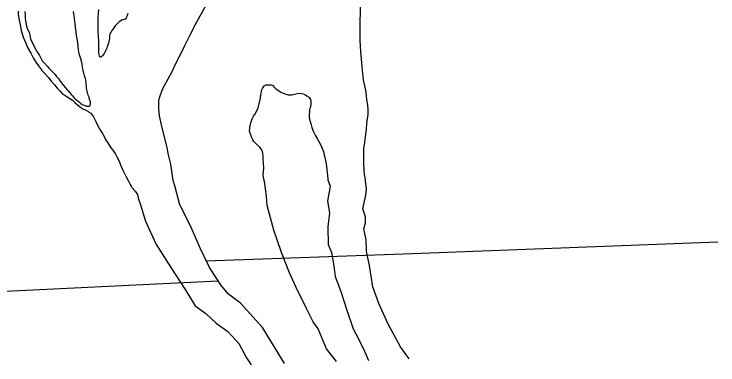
# Model space of a CAD drawing. Extents: x -939622 to -934222, y 1383701 to 1385301.
# Drawn here: x -935854.11 to -935828.95, y 1383822.33 to 1383834.86 of the extents above; entities that cross this region are included whole.
import ezdxf

# ---------------------------------------------------------------- set-up
doc = ezdxf.new("R2010")
doc.units = 0
for name, color, linetype in [('Level 1', 7, 'Continuous'), ('Level 2', 7, 'Continuous'), ('Level 9', 7, 'Continuous')]:
    doc.layers.add(name, color=color, linetype=linetype)

msp = doc.modelspace()

# ---------------------------------------------------------------- linework, layer by layer
at = {"layer": 'Level 1'}
for points in [[(-935848.184, 1383828.048), (-935848.371, 1383828.724), (-935848.426, 1383828.92), (-935848.508, 1383829.506), (-935848.59, 1383829.833), (-935848.657, 1383830.137), (-935848.781, 1383830.654), (-935848.839, 1383830.901), (-935848.909, 1383831.231), (-935848.943, 1383831.475), (-935848.934, 1383831.763), (-935848.917, 1383831.869), (-935848.812, 1383832.173), (-935848.732, 1383832.308), (-935848.469, 1383832.787), (-935848.314, 1383833.118), (-935848.147, 1383833.434), (-935848.004, 1383833.738), (-935847.813, 1383834.12), (-935847.58, 1383834.581), (-935846.601, 1383836.345)], [(-935847.453, 1383826.477), (-935847.82, 1383827.319), (-935848.184, 1383828.048)], [(-935847.248, 1383826.052), (-935839.865, 1383826.317), (-935828.95, 1383826.733)], [(-935844.451, 1383822.38), (-935844.811, 1383822.987), (-935845.23, 1383823.665), (-935846.021, 1383824.533), (-935846.444, 1383824.865), (-935846.701, 1383825.159), (-935847.13, 1383825.807), (-935847.453, 1383826.477)]]:
    msp.add_lwpolyline(points, dxfattribs=at)
at = {"layer": 'Level 2'}
msp.add_lwpolyline([(-935859.277, 1383824.882), (-935855.409, 1383824.915), (-935846.819, 1383825.337)], dxfattribs=at)
at = {"layer": 'Level 9'}
for points in [[(-935841.566, 1383829.029), (-935841.581, 1383829.134), (-935841.603, 1383829.309), (-935841.615, 1383829.51), (-935841.607, 1383829.805), (-935841.608, 1383830.084), (-935841.578, 1383830.265), (-935841.572, 1383830.289), (-935841.543, 1383830.569), (-935841.517, 1383830.746), (-935841.499, 1383830.936), (-935841.487, 1383831.047), (-935841.452, 1383831.27), (-935841.449, 1383831.45), (-935841.468, 1383831.609), (-935841.504, 1383831.805), (-935841.517, 1383831.931), (-935841.529, 1383832.084), (-935841.551, 1383832.193), (-935841.617, 1383832.514), (-935841.645, 1383832.752), (-935841.673, 1383832.986), (-935841.697, 1383833.251), (-935841.719, 1383833.518), (-935841.726, 1383833.708), (-935841.735, 1383833.915), (-935841.736, 1383834.102), (-935841.739, 1383834.3), (-935841.737, 1383834.583), (-935841.737, 1383834.679), (-935841.732, 1383834.848), (-935841.733, 1383835.103)], [(-935853.971, 1383834.96), (-935853.961, 1383834.854), (-935853.946, 1383834.695)], [(-935853.731, 1383834.945), (-935853.718, 1383834.819), (-935853.712, 1383834.701), (-935853.675, 1383834.47), (-935853.642, 1383834.35), (-935853.578, 1383834.199), (-935853.548, 1383834.103), (-935853.521, 1383833.98), (-935853.5, 1383833.911), (-935853.445, 1383833.806), (-935853.4, 1383833.701), (-935853.322, 1383833.574), (-935853.271, 1383833.487), (-935853.21, 1383833.379), (-935853.15, 1383833.265), (-935853.108, 1383833.184), (-935853.024, 1383833.106), (-935852.936, 1383832.995), (-935852.864, 1383832.917), (-935852.75, 1383832.812), (-935852.647, 1383832.701), (-935852.593, 1383832.632), (-935852.527, 1383832.557), (-935852.461, 1383832.46), (-935852.398, 1383832.373), (-935852.286, 1383832.235), (-935852.208, 1383832.145), (-935852.166, 1383832.103), (-935852.118, 1383832.049)], [(-935851.722, 1383833.265), (-935851.786, 1383833.439), (-935851.807, 1383833.58), (-935851.832, 1383833.839), (-935851.883, 1383834.106), (-935851.917, 1383834.401), (-935851.945, 1383834.603), (-935851.963, 1383834.798), (-935851.991, 1383834.945)], [(-935850.041, 1383834.874), (-935850.077, 1383834.772), (-935850.103, 1383834.72), (-935850.121, 1383834.693), (-935850.142, 1383834.678), (-935850.265, 1383834.636), (-935850.358, 1383834.585), (-935850.433, 1383834.512), (-935850.499, 1383834.434), (-935850.573, 1383834.335), (-935850.618, 1383834.274), (-935850.657, 1383834.202), (-935850.684, 1383834.148), (-935850.687, 1383834.136), (-935850.699, 1383834.091), (-935850.698, 1383834.043), (-935850.704, 1383833.982), (-935850.725, 1383833.88), (-935850.728, 1383833.859), (-935850.758, 1383833.757), (-935850.784, 1383833.694), (-935850.802, 1383833.645), (-935850.844, 1383833.543), (-935850.871, 1383833.498), (-935850.895, 1383833.453), (-935850.934, 1383833.399), (-935850.955, 1383833.371), (-935850.972, 1383833.35), (-935851.002, 1383833.329), (-935851.011, 1383833.323), (-935851.023, 1383833.323), (-935851.032, 1383833.323), (-935851.059, 1383833.341), (-935851.062, 1383833.347), (-935851.084, 1383833.492), (-935851.087, 1383833.717), (-935851.082, 1383833.879), (-935851.091, 1383834.066), (-935851.101, 1383834.24), (-935851.102, 1383834.46), (-935851.108, 1383834.733), (-935851.088, 1383835.019)], [(-935853.946, 1383834.695), (-935853.888, 1383834.415), (-935853.861, 1383834.283), (-935853.785, 1383834.031), (-935853.697, 1383833.814), (-935853.631, 1383833.67), (-935853.519, 1383833.466), (-935853.429, 1383833.298), (-935853.333, 1383833.141), (-935853.245, 1383833.009), (-935853.134, 1383832.871), (-935853.035, 1383832.76), (-935852.878, 1383832.589), (-935852.782, 1383832.457), (-935852.673, 1383832.331), (-935852.559, 1383832.199), (-935852.463, 1383832.103), (-935852.388, 1383832.018), (-935852.288, 1383831.946), (-935852.114, 1383831.839), (-935852.021, 1383831.779), (-935851.94, 1383831.707), (-935851.856, 1383831.632), (-935851.783, 1383831.569), (-935851.738, 1383831.536), (-935851.687, 1383831.5), (-935851.654, 1383831.479), (-935851.597, 1383831.452), (-935851.474, 1383831.392), (-935851.447, 1383831.374), (-935851.369, 1383831.317), (-935851.345, 1383831.29), (-935851.275, 1383831.185), (-935851.188, 1383831.028), (-935851.113, 1383830.866), (-935851.022, 1383830.707), (-935850.953, 1383830.596), (-935850.893, 1383830.482), (-935850.829, 1383830.361), (-935850.763, 1383830.259), (-935850.648, 1383830.085), (-935850.582, 1383829.998), (-935850.504, 1383829.881), (-935850.435, 1383829.767), (-935850.386, 1383829.674), (-935850.344, 1383829.571), (-935850.281, 1383829.412), (-935850.223, 1383829.283), (-935850.154, 1383829.142), (-935850.106, 1383829.046), (-935850.039, 1383828.922), (-935849.991, 1383828.823), (-935849.958, 1383828.775), (-935849.922, 1383828.712), (-935849.901, 1383828.673)], [(-935852.118, 1383832.049), (-935852.076, 1383831.989), (-935852.024, 1383831.935), (-935851.961, 1383831.863), (-935851.934, 1383831.836), (-935851.874, 1383831.785), (-935851.832, 1383831.755), (-935851.778, 1383831.716), (-935851.721, 1383831.668), (-935851.673, 1383831.632), (-935851.613, 1383831.602), (-935851.564, 1383831.587), (-935851.54, 1383831.578), (-935851.513, 1383831.569), (-935851.486, 1383831.566), (-935851.462, 1383831.569), (-935851.435, 1383831.566), (-935851.423, 1383831.569), (-935851.406, 1383831.581), (-935851.394, 1383831.596), (-935851.379, 1383831.648), (-935851.385, 1383831.729), (-935851.412, 1383831.813), (-935851.433, 1383831.888), (-935851.461, 1383831.969), (-935851.485, 1383832.062), (-935851.512, 1383832.149), (-935851.524, 1383832.228), (-935851.54, 1383832.417), (-935851.564, 1383832.555), (-935851.594, 1383832.658), (-935851.625, 1383832.754), (-935851.643, 1383832.832), (-935851.667, 1383832.97), (-935851.683, 1383833.066), (-935851.695, 1383833.126), (-935851.722, 1383833.265)], [(-935845.088, 1383828.36), (-935845.162, 1383828.878), (-935845.198, 1383829.01), (-935845.205, 1383829.118), (-935845.196, 1383829.248), (-935845.19, 1383829.362), (-935845.2, 1383829.551), (-935845.206, 1383829.687), (-935845.209, 1383829.795), (-935845.219, 1383829.894), (-935845.246, 1383829.981), (-935845.297, 1383830.065), (-935845.345, 1383830.119), (-935845.469, 1383830.233), (-935845.538, 1383830.308), (-935845.58, 1383830.372), (-935845.613, 1383830.441), (-935845.701, 1383830.678), (-935845.689, 1383830.795), (-935845.674, 1383830.886), (-935845.654, 1383830.973), (-935845.6, 1383831.117), (-935845.555, 1383831.217), (-935845.487, 1383831.304), (-935845.388, 1383831.509), (-935845.35, 1383831.653), (-935845.305, 1383831.858), (-935845.287, 1383831.987), (-935845.27, 1383832.083), (-935845.267, 1383832.128), (-935845.237, 1383832.201), (-935845.213, 1383832.231), (-935845.168, 1383832.3), (-935845.096, 1383832.327), (-935845.012, 1383832.336), (-935844.991, 1383832.336), (-935844.931, 1383832.33), (-935844.865, 1383832.304), (-935844.802, 1383832.24), (-935844.76, 1383832.186), (-935844.664, 1383832.132), (-935844.577, 1383832.073), (-935844.433, 1383832.013), (-935844.313, 1383831.974), (-935844.184, 1383831.971), (-935844.091, 1383831.998), (-935843.986, 1383832.026), (-935843.905, 1383832.032), (-935843.842, 1383832.02), (-935843.779, 1383832.011), (-935843.719, 1383831.987), (-935843.644, 1383831.942), (-935843.598, 1383831.912), (-935843.559, 1383831.876), (-935843.52, 1383831.813), (-935843.508, 1383831.75), (-935843.505, 1383831.702), (-935843.505, 1383831.626), (-935843.519, 1383831.545), (-935843.534, 1383831.497), (-935843.549, 1383831.428), (-935843.555, 1383831.359), (-935843.561, 1383831.29), (-935843.56, 1383831.172), (-935843.536, 1383831.055), (-935843.509, 1383830.947), (-935843.466, 1383830.809), (-935843.412, 1383830.658), (-935843.352, 1383830.532), (-935843.261, 1383830.391), (-935843.171, 1383830.223), (-935843.107, 1383830.091), (-935843.056, 1383829.952), (-935843.026, 1383829.826), (-935842.992, 1383829.706), (-935842.974, 1383829.619), (-935842.959, 1383829.513), (-935842.947, 1383829.399), (-935842.931, 1383829.303), (-935842.922, 1383829.204), (-935842.907, 1383829.084), (-935842.897, 1383828.99), (-935842.891, 1383828.936)], [(-935839.988, 1383822.551), (-935840.298, 1383822.984), (-935840.737, 1383823.794), (-935841.077, 1383824.529), (-935841.291, 1383825.116), (-935841.41, 1383825.884), (-935841.502, 1383826.328), (-935841.517, 1383826.412), (-935841.52, 1383826.797), (-935841.604, 1383827.196), (-935841.546, 1383827.409), (-935841.548, 1383827.622), (-935841.643, 1383827.901), (-935841.542, 1383828.395), (-935841.514, 1383828.613), (-935841.566, 1383829.029)], [(-935842.891, 1383828.936), (-935842.812, 1383828.713), (-935842.906, 1383828.174), (-935842.842, 1383827.761), (-935842.901, 1383827.266), (-935842.88, 1383826.627), (-935842.761, 1383826.352), (-935842.68, 1383825.871), (-935842.63, 1383825.494), (-935842.432, 1383824.952), (-935842.212, 1383824.287), (-935841.986, 1383823.619), (-935841.795, 1383823.26), (-935841.587, 1383822.826), (-935841.44, 1383822.495)], [(-935849.901, 1383828.673), (-935849.781, 1383828.536), (-935849.702, 1383828.413), (-935849.677, 1383828.287), (-935849.592, 1383828.053)], [(-935842.59, 1383822.451), (-935842.938, 1383822.906), (-935843.244, 1383823.621), (-935843.416, 1383823.867), (-935843.661, 1383824.342), (-935844.026, 1383825.1), (-935844.271, 1383825.62), (-935844.553, 1383826.345), (-935844.826, 1383827.141), (-935845.061, 1383828.024), (-935845.088, 1383828.36)], [(-935849.592, 1383828.053), (-935849.411, 1383827.462), (-935849.051, 1383826.661), (-935848.509, 1383825.81), (-935848, 1383825.031), (-935847.639, 1383824.44), (-935847.257, 1383824.175), (-935846.893, 1383823.829), (-935846.477, 1383823.523), (-935846.083, 1383823.103), (-935845.809, 1383822.587), (-935845.642, 1383822.334)]]:
    msp.add_lwpolyline(points, dxfattribs=at)

doc.saveas('drawing.dxf')
